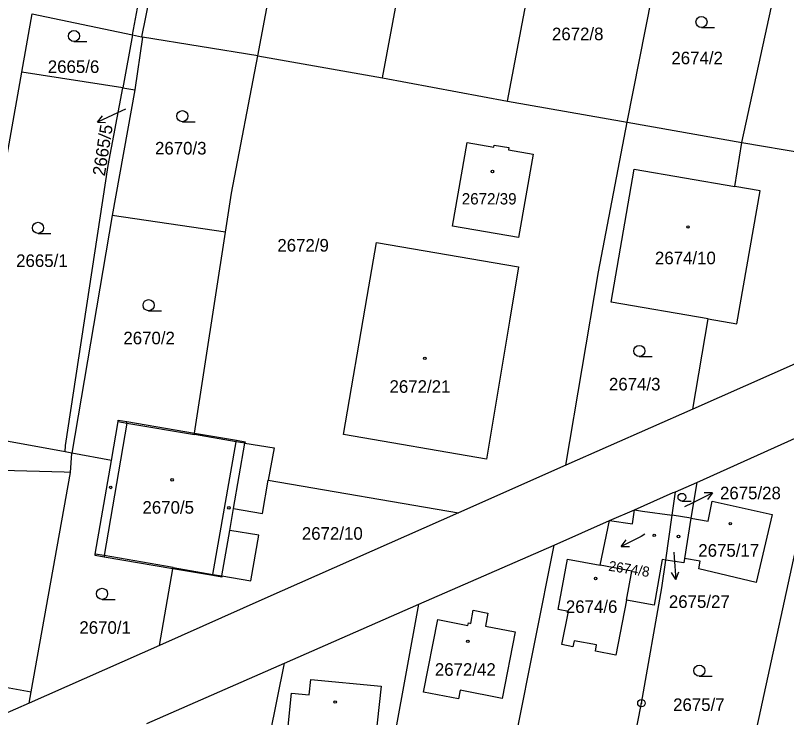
# Model space of a CAD drawing. Extents: x -733394 to -722299, y -1082822 to -1075049.
# Drawn here: x -728028.9 to -727924.8, y -1078376.6 to -1078281.8 of the extents above; entities that cross this region are included whole.
import ezdxf

# ---------------------------------------------------------------- set-up
doc = ezdxf.new("R2010")
doc.units = 0
for name, color, linetype in [('Hranice parcel', 7, 'Continuous'), ('Parcelní čísla', 7, 'Continuous'), ('Pop  PČ popisy', 7, 'Continuous'), ('Vnitřní kresba', 7, 'Continuous'), ('Značky bodu BP', 7, 'Continuous'), ('Značky budov', 7, 'Continuous'), ('Značky kultur', 7, 'Continuous')]:
    doc.layers.add(name, color=color, linetype=linetype)

msp = doc.modelspace()

# ---------------------------------------------------------------- linework, layer by layer
at = {"layer": 'Hranice parcel'}
for p, q in [((-728003.89, -1078245.25), (-728011.89, -1078284.7)), ((-727996.2, -1078287.28), (-727988.8, -1078247.94)), ((-727979.37, -1078290.21), (-727972.01, -1078250.9)), ((-727962.49, -1078293.39), (-727955.12, -1078253.93)), ((-727946.35, -1078296.23), (-727938.62, -1078256.83)), ((-727930.9, -1078298.94), (-727922.34, -1078259.76)), ((-728028.06, -1078289.45), (-728026.65, -1078281.57)), ((-728026.65, -1078281.57), (-728013.11, -1078284.44)), ((-728013.11, -1078284.44), (-728014.44, -1078291.59)), ((-728013.11, -1078284.44), (-728011.89, -1078284.7)), ((-728011.89, -1078284.7), (-728011.76, -1078284.72)), ((-727996.2, -1078287.28), (-728011.76, -1078284.72)), ((-727996.2, -1078287.28), (-727979.37, -1078290.21)), ((-728033.3, -1078319.02), (-728028.06, -1078289.45)), ((-728014.44, -1078291.59), (-728028.06, -1078289.45)), ((-727979.37, -1078290.21), (-727962.49, -1078293.39)), ((-727962.49, -1078293.39), (-727946.35, -1078296.23)), ((-727946.35, -1078296.23), (-727930.9, -1078298.94)), ((-727931.82, -1078304.92), (-727930.9, -1078298.94)), ((-727930.9, -1078298.94), (-727914.25, -1078301.82)), ((-728015.86, -1078308.8), (-728021.3, -1078340.9)), ((-728000.57, -1078311.07), (-728015.86, -1078308.8)), ((-727937.51, -1078334.95), (-727935.44, -1078322.78)), ((-727937.51, -1078334.95), (-727954.65, -1078342.55)), ((-727936.94, -1078344.88), (-727920, -1078337.23)), ((-727929.79, -1078382.22), (-727920, -1078337.23)), ((-728022.21, -1078340.73), (-728036.68, -1078338.07)), ((-728021.3, -1078340.9), (-728022.21, -1078340.73)), ((-728021.5, -1078343.51), (-728021.3, -1078340.9)), ((-728015.97, -1078341.88), (-728021.3, -1078340.9)), ((-727954.65, -1078342.55), (-727969.1, -1078348.95)), ((-728026.78, -1078373.12), (-728021.5, -1078343.51)), ((-727939.85, -1078346.11), (-727936.94, -1078344.88)), ((-727936.94, -1078344.88), (-727937.76, -1078349.7)), ((-727940.3, -1078349.3), (-727939.85, -1078346.11)), ((-727941.15, -1078355.34), (-727940.3, -1078349.3)), ((-727937.76, -1078349.7), (-727940.3, -1078349.3)), ((-727956.23, -1078353.31), (-727948.76, -1078349.99)), ((-727950, -1078356.04), (-727948.76, -1078349.99)), ((-727937.76, -1078349.7), (-727938.63, -1078355.13)), ((-727974.49, -1078361.28), (-727956.23, -1078353.31)), ((-727965.26, -1078398.78), (-727956.23, -1078353.31)), ((-727992.61, -1078369.26), (-727974.49, -1078361.28)), ((-727982.05, -1078402.81), (-727974.49, -1078361.28)), ((-728009.49, -1078366.86), (-728027.05, -1078374.65)), ((-728011.18, -1078377.42), (-727992.61, -1078369.26)), ((-728001.01, -1078410.97), (-727992.61, -1078369.26)), ((-728027.05, -1078374.65), (-728026.78, -1078373.12))]:
    msp.add_line(p, q, dxfattribs=at)
for points in [[(-728013.11, -1078284.44), (-728008.01, -1078257.03), (-728006.17, -1078248.12), (-728020.19, -1078245.51)], [(-728011.76, -1078284.72), (-728012.79, -1078291.85), (-728015.86, -1078308.8)], [(-728000.57, -1078311.07), (-727999.76, -1078305.82), (-727996.2, -1078287.28)], [(-728022.21, -1078340.73), (-728022.17, -1078339.87), (-728016.39, -1078302.06), (-728014.44, -1078291.59)], [(-727954.65, -1078342.55), (-727950.22, -1078316.44), (-727946.35, -1078296.23)], [(-727964.29, -1078299.3), (-727962.34, -1078299.64), (-727962.39, -1078299.93), (-727959.03, -1078300.52), (-727961.01, -1078311.77), (-727969.91, -1078310.24), (-727967.93, -1078298.96), (-727964.34, -1078299.59), (-727964.29, -1078299.3)], [(-727935.44, -1078322.78), (-727948.52, -1078320.51), (-727945.4, -1078302.57), (-727931.82, -1078304.92)], [(-727907.06, -1078303.06), (-727908.5, -1078312), (-727909.54, -1078315.85), (-727912.26, -1078321.1), (-727914.87, -1078324.24), (-727923.28, -1078328.65), (-727937.51, -1078334.95)], [(-727935.44, -1078322.78), (-727931.55, -1078323.46), (-727928.42, -1078305.51), (-727931.82, -1078304.92)], [(-728004.77, -1078338.4), (-728004.74, -1078338.2), (-728000.57, -1078311.07)], [(-727965.32, -1078341.71), (-727984.65, -1078338.37), (-727981.43, -1078319.76), (-727980.17, -1078312.45), (-727961.01, -1078315.74), (-727962.23, -1078323.09), (-727965.32, -1078341.71)], [(-728015.97, -1078341.88), (-728015.07, -1078336.65), (-728013.89, -1078336.85), (-728004.77, -1078338.4)], [(-727997.94, -1078339.56), (-727999.12, -1078339.36), (-728004.77, -1078338.4)], [(-728007.65, -1078356.34), (-728002.26, -1078357.27), (-728001.05, -1078357.48), (-727999.99, -1078351.37), (-727999.47, -1078348.36), (-727997.94, -1078339.56)], [(-727997.94, -1078339.56), (-727994.02, -1078340.17), (-727994.79, -1078344.56), (-727969.1, -1078348.95)], [(-728007.65, -1078356.34), (-728016.93, -1078354.74), (-728018.14, -1078354.53), (-728015.97, -1078341.88)], [(-728021.5, -1078343.51), (-728022.34, -1078343.49), (-728037.44, -1078343.06), (-728053.53, -1078343.53)], [(-727948.76, -1078349.99), (-727945.36, -1078348.56), (-727940.15, -1078346.24), (-727939.85, -1078346.11)], [(-727937.76, -1078349.7), (-727935.42, -1078350.07), (-727934.88, -1078347.38), (-727926.8, -1078349.21), (-727928.93, -1078358.39), (-727936.7, -1078356.51), (-727936.52, -1078355.5), (-727938.63, -1078355.13)], [(-727969.1, -1078348.95), (-727995.25, -1078360.54), (-728009.49, -1078366.86)], [(-727946.47, -1078360.76), (-727947.87, -1078368.18), (-727950.65, -1078367.64), (-727950.49, -1078366.81), (-727953.53, -1078366.24), (-727953.69, -1078367.07), (-727955.16, -1078366.76), (-727954.29, -1078362.3), (-727955.66, -1078362.03), (-727954.41, -1078355.2), (-727950, -1078356.04)], [(-727947.42, -1078389.15), (-727947.34, -1078388.83), (-727946.03, -1078382.92), (-727944.44, -1078374.67), (-727941.67, -1078359.07), (-727941.15, -1078355.34)], [(-727941.15, -1078355.34), (-727941.62, -1078355.26), (-727942.72, -1078361.45), (-727946.47, -1078360.76)], [(-727938.63, -1078355.13), (-727938.73, -1078355.72), (-727941.15, -1078355.34)], [(-728009.49, -1078366.86), (-728007.68, -1078356.51), (-728007.65, -1078356.34)], [(-727946.47, -1078360.76), (-727945.73, -1078356.85), (-727950, -1078356.04)], [(-727971.9, -1078363.38), (-727967.86, -1078364.2), (-727967.78, -1078363.83), (-727967.47, -1078363.89), (-727967.13, -1078362.12), (-727965.14, -1078362.5), (-727965.48, -1078364.27), (-727961.47, -1078365.03), (-727963.22, -1078374.02), (-727968.91, -1078372.91), (-727969.14, -1078374.09), (-727973.83, -1078373.19), (-727971.9, -1078363.38)], [(-728036.55, -1078373.23), (-728032.63, -1078373.95), (-728032.27, -1078372.15), (-728026.78, -1078373.12)], [(-727990.02, -1078380.74), (-727992.39, -1078380.48), (-727991.64, -1078373.33), (-727989.29, -1078373.56), (-727989.06, -1078371.48), (-727979.57, -1078372.38), (-727980.58, -1078381.87), (-727990.04, -1078380.92), (-727990.02, -1078380.74)], [(-728027.05, -1078374.65), (-728030.74, -1078376.29), (-728059.18, -1078388.44)]]:
    msp.add_lwpolyline(points, dxfattribs=at)
at = {"layer": 'Pop  PČ popisy'}
for p, q in [((-728015.14, -1078294.95), (-728017.86, -1078296.22)), ((-728017.86, -1078296.22), (-728017.16, -1078295.34)), ((-728014.05, -1078294.45), (-728015.14, -1078294.95)), ((-728017.86, -1078296.22), (-728016.74, -1078296.25)), ((-727937.53, -1078347.6), (-727934.83, -1078346.28)), ((-727934.83, -1078346.28), (-727935.95, -1078346.27)), ((-727934.83, -1078346.28), (-727935.51, -1078347.17)), ((-727938.58, -1078348.11), (-727937.53, -1078347.6)), ((-727944.49, -1078352.14), (-727947.16, -1078353.5)), ((-727943.96, -1078351.86), (-727944.49, -1078352.14)), ((-727947.16, -1078353.5), (-727946.5, -1078352.6)), ((-727947.16, -1078353.5), (-727946.04, -1078353.49)), ((-727940.07, -1078354.28), (-727940.02, -1078354.99)), ((-727940.02, -1078354.99), (-727939.81, -1078357.98)), ((-727939.81, -1078357.98), (-727940.38, -1078357.02)), ((-727939.81, -1078357.98), (-727939.38, -1078356.95))]:
    msp.add_line(p, q, dxfattribs=at)
at = {"layer": 'Vnitřní kresba'}
for p, q in [((-728014.44, -1078291.59), (-728012.79, -1078291.85)), ((-728013.89, -1078336.85), (-728016.93, -1078354.74)), ((-728015.07, -1078336.65), (-728015.04, -1078336.45)), ((-728015.04, -1078336.45), (-728013.86, -1078336.65)), ((-728013.89, -1078336.85), (-728013.86, -1078336.65)), ((-728013.86, -1078336.65), (-728004.74, -1078338.2)), ((-728004.74, -1078338.2), (-727999.09, -1078339.16)), ((-728002.26, -1078357.27), (-727999.12, -1078339.36)), ((-727999.12, -1078339.36), (-727999.09, -1078339.16)), ((-727999.09, -1078339.16), (-727997.91, -1078339.36)), ((-727997.91, -1078339.36), (-727997.94, -1078339.56)), ((-727995.57, -1078349.04), (-727994.79, -1078344.56)), ((-727999.47, -1078348.36), (-727995.57, -1078349.04)), ((-727945.65, -1078350.46), (-727945.36, -1078348.56)), ((-727945.36, -1078348.56), (-727944.31, -1078348.74)), ((-727944.31, -1078348.74), (-727940.3, -1078349.3)), ((-727948.76, -1078349.99), (-727945.65, -1078350.46)), ((-727996.08, -1078351.99), (-727999.99, -1078351.37)), ((-727997.13, -1078358.13), (-727996.08, -1078351.99)), ((-728018.17, -1078354.73), (-728018.14, -1078354.53)), ((-728016.96, -1078354.94), (-728018.17, -1078354.73)), ((-728016.93, -1078354.74), (-728016.96, -1078354.94)), ((-728007.68, -1078356.51), (-728016.96, -1078354.94)), ((-728002.29, -1078357.42), (-728007.68, -1078356.51)), ((-728002.29, -1078357.42), (-728002.26, -1078357.27)), ((-728001.08, -1078357.63), (-728002.29, -1078357.42)), ((-728001.05, -1078357.48), (-728001.08, -1078357.63)), ((-728001.05, -1078357.48), (-727997.13, -1078358.13))]:
    msp.add_line(p, q, dxfattribs=at)
at = {"layer": 'Značky bodu BP'}
for radius in [0.5, 0.0303]:
    msp.add_circle((-727944.44, -1078374.67), radius, dxfattribs=at)
at = {"layer": 'Značky budov'}
for centre in [(-727964.55, -1078302.88), (-727938.15, -1078310.37), (-727973.67, -1078328.1), (-728007.78, -1078344.51), (-728016.06, -1078345.53), (-728000.1, -1078348.28), (-727932.44, -1078350.43), (-727942.7, -1078352), (-727939.42, -1078352.15), (-727950.61, -1078357.83), (-727967.86, -1078366.32), (-727985.76, -1078374.51)]:
    msp.add_circle(centre, 0.175, dxfattribs=at)
at = {"layer": 'Značky kultur'}
for p, q in [((-727936.33, -1078283.44), (-727934.58, -1078283.44)), ((-728021.02, -1078285.34), (-728019.27, -1078285.34)), ((-728006.39, -1078296.15), (-728004.64, -1078296.15)), ((-728025.87, -1078311.24), (-728024.12, -1078311.24)), ((-728010.95, -1078321.68), (-728009.2, -1078321.68)), ((-727944.72, -1078327.85), (-727942.97, -1078327.85)), ((-727938.97, -1078347.39), (-727937.74, -1078347.39)), ((-728017.22, -1078360.65), (-728015.47, -1078360.65)), ((-727936.62, -1078371.02), (-727934.87, -1078371.02))]:
    msp.add_line(p, q, dxfattribs=at)
for centre, radius in [((-727936.33, -1078282.69), 0.75), ((-728021.02, -1078284.59), 0.75), ((-728006.39, -1078295.4), 0.75), ((-728025.87, -1078310.49), 0.75), ((-728010.95, -1078320.93), 0.75), ((-727944.72, -1078327.1), 0.75), ((-727938.97, -1078346.86), 0.525), ((-728017.22, -1078359.9), 0.75), ((-727936.62, -1078370.27), 0.75)]:
    msp.add_circle(centre, radius, dxfattribs=at)

# ---------------------------------------------------------------- texts
at = {"layer": 'Parcelní čísla'}
for s, height, p in [('2672/8', 1.7, (-727956.51, -1078285.15)), ('2674/2', 1.7, (-727940.39, -1078288.4)), ('2665/6', 1.7, (-728024.55, -1078289.57)), ('2670/3', 1.7, (-728010.08, -1078300.58)), ('2672/39', 1.53, (-727968.68, -1078307.33)), ('2672/9', 1.7, (-727993.57, -1078313.69)), ('2665/1', 1.7, (-728028.82, -1078315.77)), ('2674/10', 1.7, (-727942.61, -1078315.4)), ('2670/2', 1.7, (-728014.35, -1078326.21)), ('2674/3', 1.7, (-727948.82, -1078332.44)), ('2672/21', 1.7, (-727978.43, -1078332.76)), ('2675/28', 1.7, (-727933.83, -1078347.14)), ('2670/5', 1.7, (-728011.77, -1078349.08)), ('2672/10', 1.7, (-727990.26, -1078352.6)), ('2675/17', 1.7, (-727936.76, -1078354.89)), ('2674/6', 1.7, (-727954.63, -1078362.48)), ('2675/27', 1.7, (-727940.73, -1078361.8)), ('2670/1', 1.7, (-728020.29, -1078365.3)), ('2672/42', 1.7, (-727972.31, -1078370.97)), ('2675/7', 1.7, (-727940.16, -1078375.72))]:
    msp.add_text(s, height=height, dxfattribs=at).set_placement(p)
for s, height, rotation, p in [('2665/5', 1.7, 81, (-728016.85, -1078303.56)), ('2674/8', 1.36, 351, (-727948.94, -1078356.77))]:
    msp.add_text(s, height=height, rotation=rotation, dxfattribs=at).set_placement(p)

doc.saveas('drawing.dxf')
